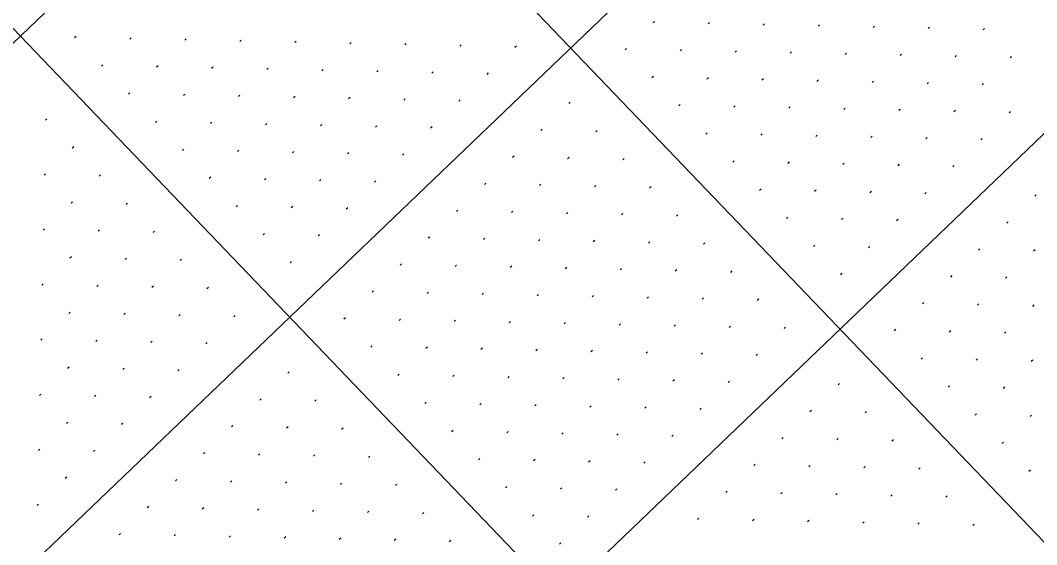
# Model space of a CAD drawing. Extents: x 2148987 to 2151117, y 142806 to 144993.
# Drawn here: x 2149512.9 to 2149643.5, y 143901.1 to 143968.4 of the extents above; entities that cross this region are included whole.
import ezdxf

# ---------------------------------------------------------------- set-up
doc = ezdxf.new("R2010")
doc.units = 0
doc.layers.add('PR_PIER_PH3', color=7, linetype='Continuous')
doc.layers.add('SHT_Profile_Grid_Minor', color=7, linetype='Continuous')

msp = doc.modelspace()

# ---------------------------------------------------------------- linework, layer by layer
at = {"layer": 'PR_PIER_PH3'}
for p, q in [((2150261.97, 144684.26), (2149124.83, 143594.52)), ((2150296.56, 144648.16), (2149159.43, 143558.42)), ((2150331.16, 144612.07), (2149194.02, 143522.32)), ((2149514.41, 144037.11), (2149860.36, 143676.11)), ((2149478.31, 144002.51), (2149824.26, 143641.52))]:
    msp.add_line(p, q, dxfattribs=at)
at = {"layer": 'SHT_Profile_Grid_Minor'}
for p, q in [((2149594.37, 143968.31), (2149594.19, 143968.13)), ((2149601.44, 143968.16), (2149601.26, 143967.98)), ((2149608.51, 143968.01), (2149608.32, 143967.83)), ((2149615.57, 143967.85), (2149615.39, 143967.68)), ((2149622.64, 143967.7), (2149622.46, 143967.53)), ((2149629.71, 143967.55), (2149629.53, 143967.38)), ((2149636.78, 143967.4), (2149636.6, 143967.23)), ((2149520.06, 143966.35), (2149519.88, 143966.18)), ((2149527.13, 143966.2), (2149526.95, 143966.03)), ((2149534.2, 143966.05), (2149534.02, 143965.88)), ((2149541.27, 143965.9), (2149541.09, 143965.73)), ((2149548.34, 143965.75), (2149548.16, 143965.58)), ((2149555.41, 143965.6), (2149555.23, 143965.43)), ((2149562.48, 143965.45), (2149562.3, 143965.28)), ((2149569.55, 143965.3), (2149569.37, 143965.12)), ((2149576.62, 143965.15), (2149576.44, 143964.97)), ((2149590.76, 143964.85), (2149590.58, 143964.67)), ((2149597.83, 143964.7), (2149597.65, 143964.52)), ((2149604.9, 143964.55), (2149604.71, 143964.37)), ((2149611.96, 143964.4), (2149611.78, 143964.22)), ((2149619.03, 143964.24), (2149618.85, 143964.07)), ((2149626.1, 143964.09), (2149625.92, 143963.92)), ((2149633.17, 143963.94), (2149632.99, 143963.77)), ((2149640.24, 143963.79), (2149640.06, 143963.62)), ((2149523.52, 143962.74), (2149523.34, 143962.57)), ((2149530.59, 143962.59), (2149530.41, 143962.42)), ((2149537.66, 143962.44), (2149537.48, 143962.27)), ((2149544.73, 143962.29), (2149544.55, 143962.12)), ((2149551.8, 143962.14), (2149551.62, 143961.97)), ((2149558.87, 143961.99), (2149558.69, 143961.82)), ((2149565.94, 143961.84), (2149565.76, 143961.67)), ((2149573.01, 143961.69), (2149572.83, 143961.51)), ((2149594.22, 143961.24), (2149594.04, 143961.06)), ((2149601.29, 143961.09), (2149601.1, 143960.91)), ((2149608.35, 143960.94), (2149608.17, 143960.76)), ((2149615.42, 143960.79), (2149615.24, 143960.61)), ((2149622.49, 143960.63), (2149622.31, 143960.46)), ((2149629.56, 143960.48), (2149629.38, 143960.31)), ((2149526.98, 143959.13), (2149526.8, 143958.96)), ((2149636.63, 143960.33), (2149636.45, 143960.16)), ((2149534.05, 143958.98), (2149533.87, 143958.81)), ((2149541.12, 143958.83), (2149540.94, 143958.66)), ((2149548.19, 143958.68), (2149548.01, 143958.51)), ((2149555.26, 143958.53), (2149555.08, 143958.36)), ((2149562.33, 143958.38), (2149562.15, 143958.21)), ((2149569.4, 143958.23), (2149569.22, 143958.06)), ((2149583.54, 143957.93), (2149583.36, 143957.75)), ((2149597.68, 143957.63), (2149597.49, 143957.45)), ((2149604.74, 143957.48), (2149604.56, 143957.3)), ((2149611.81, 143957.33), (2149611.63, 143957.15)), ((2149618.88, 143957.18), (2149618.7, 143957)), ((2149625.95, 143957.02), (2149625.77, 143956.85)), ((2149633.02, 143956.87), (2149632.84, 143956.7)), ((2149640.09, 143956.72), (2149639.91, 143956.55)), ((2149516.3, 143955.82), (2149516.12, 143955.65)), ((2149530.44, 143955.52), (2149530.26, 143955.35)), ((2149537.51, 143955.37), (2149537.33, 143955.2)), ((2149544.58, 143955.22), (2149544.4, 143955.05)), ((2149551.65, 143955.07), (2149551.47, 143954.9)), ((2149558.72, 143954.92), (2149558.54, 143954.75)), ((2149565.79, 143954.77), (2149565.61, 143954.6)), ((2149579.93, 143954.47), (2149579.75, 143954.29)), ((2149587, 143954.32), (2149586.82, 143954.14)), ((2149601.13, 143954.02), (2149600.95, 143953.84)), ((2149608.2, 143953.87), (2149608.02, 143953.69)), ((2149615.27, 143953.72), (2149615.09, 143953.54)), ((2149622.34, 143953.57), (2149622.16, 143953.39)), ((2149629.41, 143953.41), (2149629.23, 143953.24)), ((2149636.48, 143953.26), (2149636.3, 143953.09)), ((2149519.76, 143952.21), (2149519.58, 143952.04)), ((2149533.9, 143951.91), (2149533.72, 143951.74)), ((2149540.97, 143951.76), (2149540.79, 143951.59)), ((2149548.04, 143951.61), (2149547.86, 143951.44)), ((2149555.11, 143951.46), (2149554.93, 143951.29)), ((2149562.18, 143951.31), (2149562, 143951.14)), ((2149576.32, 143951.01), (2149576.14, 143950.84)), ((2149583.39, 143950.86), (2149583.21, 143950.68)), ((2149590.46, 143950.71), (2149590.28, 143950.53)), ((2149604.59, 143950.41), (2149604.41, 143950.23)), ((2149611.66, 143950.26), (2149611.48, 143950.08)), ((2149618.73, 143950.11), (2149618.55, 143949.93)), ((2149625.8, 143949.96), (2149625.62, 143949.78)), ((2149516.15, 143948.75), (2149515.97, 143948.58)), ((2149632.87, 143949.8), (2149632.69, 143949.63)), ((2149523.22, 143948.6), (2149523.04, 143948.43)), ((2149537.36, 143948.3), (2149537.18, 143948.13)), ((2149544.43, 143948.15), (2149544.25, 143947.98)), ((2149551.5, 143948), (2149551.32, 143947.83)), ((2149558.57, 143947.85), (2149558.39, 143947.68)), ((2149572.71, 143947.55), (2149572.53, 143947.38)), ((2149579.78, 143947.4), (2149579.6, 143947.23)), ((2149586.85, 143947.25), (2149586.67, 143947.08)), ((2149593.92, 143947.1), (2149593.73, 143946.92)), ((2149608.05, 143946.8), (2149607.87, 143946.62)), ((2149615.12, 143946.65), (2149614.94, 143946.47)), ((2149622.19, 143946.5), (2149622.01, 143946.32)), ((2149629.26, 143946.35), (2149629.08, 143946.17)), ((2149643.4, 143946.04), (2149643.22, 143945.87)), ((2149519.61, 143945.14), (2149519.43, 143944.97)), ((2149526.68, 143944.99), (2149526.5, 143944.82)), ((2149540.82, 143944.69), (2149540.64, 143944.52)), ((2149547.89, 143944.54), (2149547.71, 143944.37)), ((2149554.96, 143944.39), (2149554.78, 143944.22)), ((2149569.1, 143944.09), (2149568.92, 143943.92)), ((2149576.17, 143943.94), (2149575.99, 143943.77)), ((2149583.24, 143943.79), (2149583.06, 143943.62)), ((2149590.31, 143943.64), (2149590.12, 143943.47)), ((2149597.37, 143943.49), (2149597.19, 143943.31)), ((2149611.51, 143943.19), (2149611.33, 143943.01)), ((2149618.58, 143943.04), (2149618.4, 143942.86)), ((2149625.65, 143942.89), (2149625.47, 143942.71)), ((2149639.79, 143942.59), (2149639.61, 143942.41)), ((2149516, 143941.68), (2149515.82, 143941.51)), ((2149523.07, 143941.53), (2149522.89, 143941.36)), ((2149530.14, 143941.38), (2149529.96, 143941.21)), ((2149544.28, 143941.08), (2149544.1, 143940.91)), ((2149551.35, 143940.93), (2149551.17, 143940.76)), ((2149565.49, 143940.63), (2149565.31, 143940.46)), ((2149572.56, 143940.48), (2149572.38, 143940.31)), ((2149579.63, 143940.33), (2149579.45, 143940.16)), ((2149586.7, 143940.18), (2149586.51, 143940.01)), ((2149593.76, 143940.03), (2149593.58, 143939.86)), ((2149600.83, 143939.88), (2149600.65, 143939.7)), ((2149614.97, 143939.58), (2149614.79, 143939.4)), ((2149622.04, 143939.43), (2149621.86, 143939.25)), ((2149636.18, 143939.13), (2149636, 143938.95)), ((2149643.25, 143938.98), (2149643.07, 143938.8)), ((2149519.46, 143938.07), (2149519.28, 143937.9)), ((2149526.53, 143937.92), (2149526.35, 143937.75)), ((2149533.6, 143937.77), (2149533.42, 143937.6)), ((2149547.74, 143937.47), (2149547.56, 143937.3)), ((2149561.88, 143937.17), (2149561.7, 143937)), ((2149568.95, 143937.02), (2149568.77, 143936.85)), ((2149576.02, 143936.87), (2149575.84, 143936.7)), ((2149583.09, 143936.72), (2149582.9, 143936.55)), ((2149590.15, 143936.57), (2149589.97, 143936.4)), ((2149597.22, 143936.42), (2149597.04, 143936.25)), ((2149604.29, 143936.27), (2149604.11, 143936.09)), ((2149618.43, 143935.97), (2149618.25, 143935.79)), ((2149632.57, 143935.67), (2149632.39, 143935.49)), ((2149515.85, 143934.61), (2149515.67, 143934.44)), ((2149522.92, 143934.46), (2149522.74, 143934.29)), ((2149529.99, 143934.31), (2149529.81, 143934.14)), ((2149639.64, 143935.52), (2149639.46, 143935.34)), ((2149537.06, 143934.16), (2149536.88, 143933.99)), ((2149558.27, 143933.71), (2149558.09, 143933.54)), ((2149565.34, 143933.56), (2149565.16, 143933.39)), ((2149572.41, 143933.41), (2149572.23, 143933.24)), ((2149579.48, 143933.26), (2149579.29, 143933.09)), ((2149586.54, 143933.11), (2149586.36, 143932.94)), ((2149593.61, 143932.96), (2149593.43, 143932.79)), ((2149600.68, 143932.81), (2149600.5, 143932.64)), ((2149607.75, 143932.66), (2149607.57, 143932.48)), ((2149628.96, 143932.21), (2149628.78, 143932.03)), ((2149636.03, 143932.06), (2149635.85, 143931.88)), ((2149643.1, 143931.91), (2149642.92, 143931.73)), ((2149519.31, 143931), (2149519.13, 143930.83)), ((2149526.38, 143930.85), (2149526.2, 143930.68)), ((2149533.45, 143930.7), (2149533.27, 143930.53)), ((2149540.52, 143930.55), (2149540.34, 143930.38)), ((2149554.66, 143930.25), (2149554.48, 143930.08)), ((2149561.73, 143930.1), (2149561.55, 143929.93)), ((2149568.8, 143929.95), (2149568.62, 143929.78)), ((2149575.87, 143929.8), (2149575.68, 143929.63)), ((2149582.93, 143929.65), (2149582.75, 143929.48)), ((2149590, 143929.5), (2149589.82, 143929.33)), ((2149597.07, 143929.35), (2149596.89, 143929.18)), ((2149604.14, 143929.2), (2149603.96, 143929.03)), ((2149611.21, 143929.05), (2149611.03, 143928.87)), ((2149625.35, 143928.75), (2149625.17, 143928.57)), ((2149632.42, 143928.6), (2149632.24, 143928.42)), ((2149639.49, 143928.45), (2149639.31, 143928.27)), ((2149515.7, 143927.54), (2149515.52, 143927.37)), ((2149522.77, 143927.39), (2149522.59, 143927.22)), ((2149529.84, 143927.24), (2149529.66, 143927.07)), ((2149536.91, 143927.09), (2149536.73, 143926.92)), ((2149558.12, 143926.64), (2149557.94, 143926.47)), ((2149565.19, 143926.49), (2149565.01, 143926.32)), ((2149572.26, 143926.34), (2149572.07, 143926.17)), ((2149579.32, 143926.19), (2149579.14, 143926.02)), ((2149586.39, 143926.04), (2149586.21, 143925.87)), ((2149593.46, 143925.89), (2149593.28, 143925.72)), ((2149600.53, 143925.74), (2149600.35, 143925.57)), ((2149607.6, 143925.59), (2149607.42, 143925.42)), ((2149628.81, 143925.14), (2149628.63, 143924.96)), ((2149519.16, 143923.93), (2149518.98, 143923.76)), ((2149635.88, 143924.99), (2149635.7, 143924.81)), ((2149642.95, 143924.84), (2149642.77, 143924.66)), ((2149526.23, 143923.78), (2149526.05, 143923.61)), ((2149533.3, 143923.63), (2149533.12, 143923.46)), ((2149547.44, 143923.33), (2149547.26, 143923.16)), ((2149561.58, 143923.03), (2149561.4, 143922.86)), ((2149568.65, 143922.88), (2149568.46, 143922.71)), ((2149575.71, 143922.73), (2149575.53, 143922.56)), ((2149582.78, 143922.58), (2149582.6, 143922.41)), ((2149589.85, 143922.43), (2149589.67, 143922.26)), ((2149596.92, 143922.28), (2149596.74, 143922.11)), ((2149603.99, 143922.13), (2149603.81, 143921.96)), ((2149618.13, 143921.83), (2149617.95, 143921.65)), ((2149632.27, 143921.53), (2149632.09, 143921.35)), ((2149639.34, 143921.38), (2149639.16, 143921.2)), ((2149515.55, 143920.47), (2149515.37, 143920.3)), ((2149522.62, 143920.32), (2149522.44, 143920.15)), ((2149529.69, 143920.17), (2149529.51, 143920)), ((2149543.83, 143919.87), (2149543.65, 143919.7)), ((2149550.9, 143919.72), (2149550.72, 143919.55)), ((2149565.04, 143919.42), (2149564.85, 143919.25)), ((2149572.1, 143919.27), (2149571.92, 143919.1)), ((2149579.17, 143919.12), (2149578.99, 143918.95)), ((2149586.24, 143918.97), (2149586.06, 143918.8)), ((2149593.31, 143918.82), (2149593.13, 143918.65)), ((2149600.38, 143918.67), (2149600.2, 143918.5)), ((2149614.52, 143918.37), (2149614.34, 143918.2)), ((2149621.59, 143918.22), (2149621.41, 143918.04)), ((2149635.73, 143917.92), (2149635.55, 143917.74)), ((2149642.8, 143917.77), (2149642.62, 143917.59)), ((2149519.01, 143916.86), (2149518.83, 143916.69)), ((2149526.08, 143916.71), (2149525.9, 143916.54)), ((2149540.22, 143916.41), (2149540.04, 143916.24)), ((2149547.29, 143916.26), (2149547.11, 143916.09)), ((2149554.36, 143916.11), (2149554.18, 143915.94)), ((2149568.49, 143915.81), (2149568.31, 143915.64)), ((2149575.56, 143915.66), (2149575.38, 143915.49)), ((2149582.63, 143915.51), (2149582.45, 143915.34)), ((2149589.7, 143915.36), (2149589.52, 143915.19)), ((2149596.77, 143915.21), (2149596.59, 143915.04)), ((2149610.91, 143914.91), (2149610.73, 143914.74)), ((2149617.98, 143914.76), (2149617.8, 143914.59)), ((2149515.4, 143913.41), (2149515.22, 143913.23)), ((2149625.05, 143914.61), (2149624.87, 143914.44)), ((2149639.19, 143914.31), (2149639.01, 143914.13)), ((2149522.47, 143913.25), (2149522.29, 143913.08)), ((2149536.61, 143912.95), (2149536.43, 143912.78)), ((2149543.68, 143912.8), (2149543.5, 143912.63)), ((2149550.75, 143912.65), (2149550.57, 143912.48)), ((2149557.82, 143912.5), (2149557.64, 143912.33)), ((2149571.95, 143912.2), (2149571.77, 143912.03)), ((2149579.02, 143912.05), (2149578.84, 143911.88)), ((2149586.09, 143911.9), (2149585.91, 143911.73)), ((2149593.16, 143911.75), (2149592.98, 143911.58)), ((2149607.3, 143911.45), (2149607.12, 143911.28)), ((2149614.37, 143911.3), (2149614.19, 143911.13)), ((2149621.44, 143911.15), (2149621.26, 143910.98)), ((2149628.51, 143911), (2149628.33, 143910.83)), ((2149518.86, 143909.8), (2149518.68, 143909.62)), ((2149533, 143909.49), (2149532.82, 143909.32)), ((2149642.65, 143910.7), (2149642.47, 143910.52)), ((2149540.07, 143909.34), (2149539.89, 143909.17)), ((2149547.14, 143909.19), (2149546.96, 143909.02)), ((2149554.21, 143909.04), (2149554.03, 143908.87)), ((2149561.28, 143908.89), (2149561.09, 143908.72)), ((2149575.41, 143908.59), (2149575.23, 143908.42)), ((2149582.48, 143908.44), (2149582.3, 143908.27)), ((2149589.55, 143908.29), (2149589.37, 143908.12)), ((2149603.69, 143907.99), (2149603.51, 143907.82)), ((2149610.76, 143907.84), (2149610.58, 143907.67)), ((2149617.83, 143907.69), (2149617.65, 143907.52)), ((2149624.9, 143907.54), (2149624.72, 143907.37)), ((2149631.97, 143907.39), (2149631.79, 143907.22)), ((2149515.25, 143906.34), (2149515.07, 143906.16)), ((2149529.39, 143906.03), (2149529.21, 143905.86)), ((2149536.46, 143905.88), (2149536.28, 143905.71)), ((2149543.53, 143905.73), (2149543.35, 143905.56)), ((2149550.6, 143905.58), (2149550.42, 143905.41)), ((2149557.67, 143905.43), (2149557.48, 143905.26)), ((2149564.73, 143905.28), (2149564.55, 143905.11)), ((2149578.87, 143904.98), (2149578.69, 143904.81)), ((2149585.94, 143904.83), (2149585.76, 143904.66)), ((2149600.08, 143904.53), (2149599.9, 143904.36)), ((2149607.15, 143904.38), (2149606.97, 143904.21)), ((2149614.22, 143904.23), (2149614.04, 143904.06)), ((2149621.29, 143904.08), (2149621.11, 143903.91)), ((2149628.36, 143903.93), (2149628.18, 143903.76)), ((2149635.43, 143903.78), (2149635.25, 143903.61)), ((2149525.78, 143902.58), (2149525.6, 143902.4)), ((2149532.85, 143902.42), (2149532.67, 143902.25)), ((2149539.92, 143902.27), (2149539.74, 143902.1)), ((2149546.99, 143902.12), (2149546.81, 143901.95)), ((2149554.06, 143901.97), (2149553.87, 143901.8)), ((2149561.12, 143901.82), (2149560.94, 143901.65)), ((2149568.19, 143901.67), (2149568.01, 143901.5)), ((2149582.33, 143901.37), (2149582.15, 143901.2))]:
    msp.add_line(p, q, dxfattribs=at)

doc.saveas('drawing.dxf')
